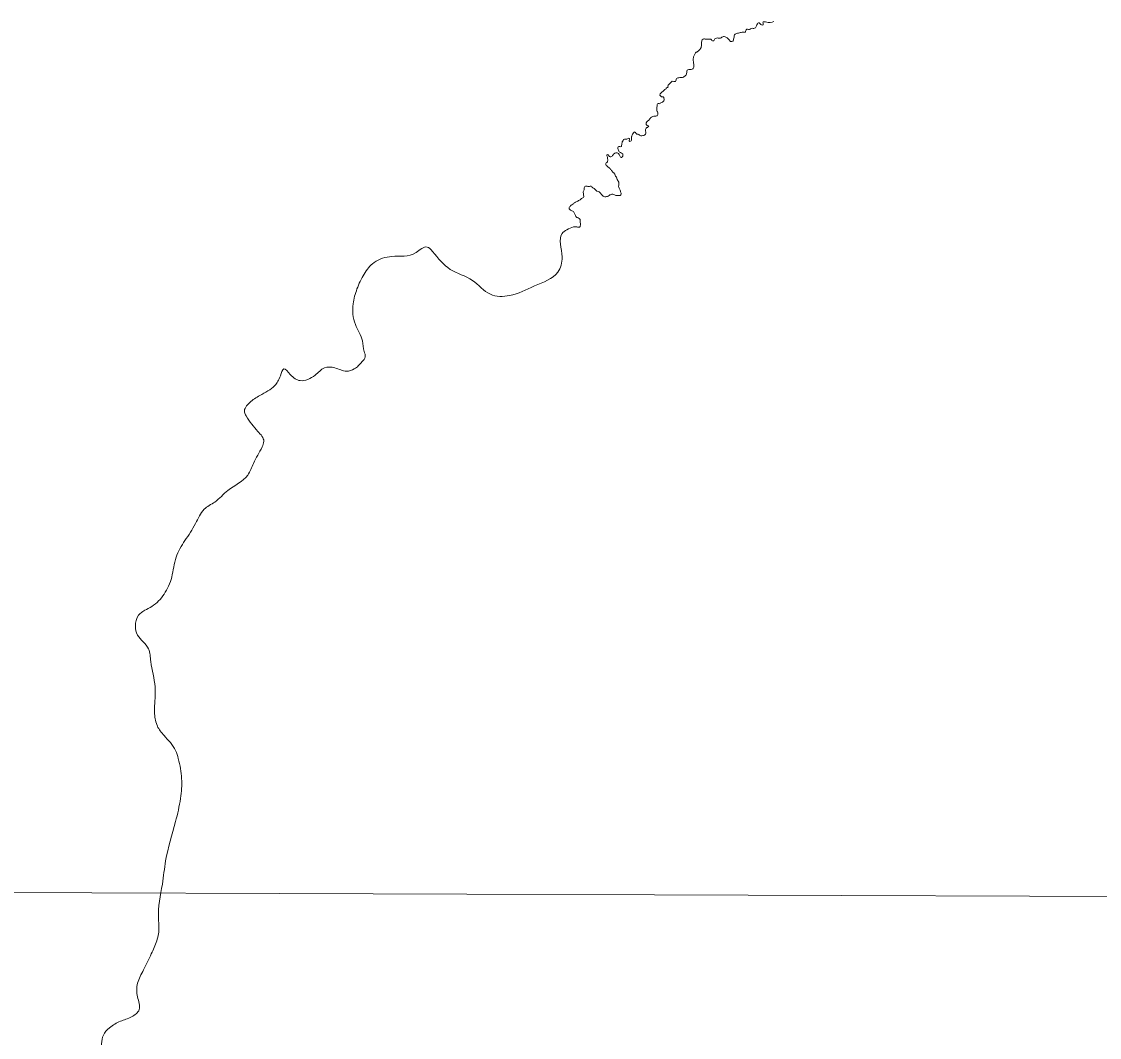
# Model space of a CAD drawing. Extents: x 553962 to 842807, y 8883888 to 9032388.
# Drawn here: x 605471 to 607039, y 8909688 to 8911164 of the extents above; entities that cross this region are included whole.
import ezdxf

# ---------------------------------------------------------------- set-up
doc = ezdxf.new("R2010")
doc.units = 0
doc.header["$LTSCALE"] = 160
doc.layers.add('6', color=7, linetype='Continuous', lineweight=13)

msp = doc.modelspace()

# ---------------------------------------------------------------- linework, layer by layer
at = {"layer": '6'}
msp.add_line((576954.3, 8910001), (623612.7, 8909833), dxfattribs=at)
for points in [[(606546.4, 8911159.8), (606543.8, 8911162.4), (606542.8, 8911162.4), (606541.9, 8911161.8), (606541.2, 8911160.9), (606540.7, 8911159.7), (606540.1, 8911158.3), (606539.5, 8911157.1), (606538.9, 8911156.1), (606538.3, 8911155.1), (606537.3, 8911154.6), (606536.2, 8911154.3), (606535.1, 8911154.3), (606533.9, 8911154.5), (606532.7, 8911154.2), (606531.5, 8911153.9), (606530.6, 8911153.4), (606529.6, 8911152.9), (606528.4, 8911153), (606526.9, 8911153.1), (606525.7, 8911153.1), (606524.9, 8911152.1), (606524.6, 8911151.1), (606524.2, 8911150), (606523.3, 8911148.5)], [(606565.2, 8911164.3), (606562.9, 8911163.6), (606560, 8911163.1), (606557, 8911163.1), (606553.2, 8911163.7), (606551.7, 8911163.8), (606550.6, 8911164.1), (606549.5, 8911164.1), (606549.3, 8911163), (606549.5, 8911161.9), (606549.8, 8911160.5), (606549.8, 8911159.5), (606548.8, 8911159), (606547.4, 8911159.4), (606546.4, 8911159.8)], [(606478.6, 8911137.2), (606477.8, 8911136.5), (606476.1, 8911136.5), (606475.1, 8911136.8), (606474.5, 8911137.8), (606473.7, 8911138.5), (606472.7, 8911138.6), (606471.6, 8911138.6), (606470.5, 8911138.6), (606469.2, 8911138.5), (606468, 8911138.5), (606466.6, 8911138.5), (606465.3, 8911138.7), (606464.4, 8911139.4), (606463.2, 8911139.2), (606462.2, 8911138.7), (606461.1, 8911137.9), (606460.5, 8911136.9), (606460.3, 8911135.8), (606460.2, 8911134.3), (606460.2, 8911133.3), (606460.2, 8911132.3), (606460.2, 8911130.9), (606460, 8911129.1), (606459.7, 8911127.6), (606459.3, 8911126.6), (606458.8, 8911125.3), (606458.3, 8911124.3), (606457.3, 8911123.3), (606456.2, 8911122.4), (606455, 8911121.5), (606454.1, 8911120.8), (606453, 8911120), (606452.1, 8911119.6), (606451.2, 8911118.8), (606450.6, 8911117.9), (606449.6, 8911116.1), (606449.4, 8911115.1), (606448.8, 8911114), (606448.5, 8911112.9), (606448.2, 8911111.8), (606448, 8911110.6), (606448, 8911109.3), (606448, 8911108.2), (606448.1, 8911107.1), (606448.3, 8911106.1), (606448.3, 8911105), (606448.6, 8911103.6), (606448.8, 8911102.4), (606448.9, 8911101.3), (606449, 8911100.2), (606448.8, 8911098.2), (606448.5, 8911097.1), (606448.1, 8911096.2), (606447.3, 8911095.5), (606446.3, 8911095), (606445, 8911094.6), (606443.6, 8911094.6), (606442.6, 8911094.8), (606441.5, 8911094.7), (606440.2, 8911094.2), (606439.2, 8911093.5), (606438.7, 8911092), (606438.8, 8911090.9), (606437.7, 8911086.4)], [(606508.9, 8911146), (606508.1, 8911144.9), (606507.6, 8911143.8), (606507.5, 8911142.6), (606507.3, 8911141.4), (606507, 8911140), (606506.6, 8911138.6), (606506.5, 8911137.4), (606506.1, 8911136.5), (606505.4, 8911135.7), (606504.3, 8911135.2), (606503.2, 8911135.2), (606502.1, 8911135.5), (606501.2, 8911136.2), (606500.5, 8911137.1), (606499.8, 8911138), (606499.2, 8911138.8), (606498.4, 8911139.7), (606497.5, 8911140.6), (606496.6, 8911141.2), (606495.4, 8911141.8), (606494.2, 8911142), (606493.2, 8911142.4), (606492, 8911142.4), (606490.8, 8911142.2), (606489.6, 8911141.5), (606488.7, 8911140.8), (606487.7, 8911140.3), (606486.6, 8911140.3), (606485.3, 8911140.4), (606484.1, 8911140.4), (606482.9, 8911140.6), (606481.9, 8911140.4), (606480.5, 8911139.9), (606479.6, 8911139.4), (606479.1, 8911138.4), (606478.6, 8911137.2)], [(606523.3, 8911148.5), (606522.7, 8911148.7), (606521.7, 8911148.7), (606520.5, 8911148.8), (606519.2, 8911148.8), (606517.7, 8911148.5), (606516.5, 8911148.2), (606515.2, 8911147.9), (606513.8, 8911147.5), (606512.5, 8911147.3), (606510.9, 8911147.1), (606509.9, 8911146.5), (606508.9, 8911146)], [(606437.7, 8911086.4), (606436.7, 8911085.7), (606435.7, 8911085.1), (606434.8, 8911084.3), (606433.9, 8911083.7), (606432.6, 8911083.1), (606431.2, 8911083), (606429.6, 8911082.8), (606428.4, 8911082.8), (606427, 8911082.7), (606425.5, 8911082.4), (606424.5, 8911082.1), (606423.5, 8911081.4), (606423.2, 8911080.4), (606423.1, 8911079.4), (606422.8, 8911078.2), (606422.1, 8911077.2), (606419.9, 8911077.3), (606417.2, 8911077.7), (606411.5, 8911071.7), (606411.2, 8911070.5), (606411.4, 8911069.6), (606410.7, 8911068.7), (606409.7, 8911068.2), (606408.6, 8911067.8), (606408.5, 8911066.7), (606406.7, 8911065.4)], [(606406.7, 8911065.4), (606400.1, 8911059.2), (606399.5, 8911057.2), (606401.8, 8911055), (606403.3, 8911054.8), (606404.4, 8911054.7), (606405.1, 8911053.8), (606405.4, 8911052.8), (606405.7, 8911051.6), (606405.6, 8911050.5), (606405.4, 8911049.3), (606404.8, 8911048.4), (606404, 8911047.8), (606403.2, 8911047.2), (606402, 8911046.9), (606400.9, 8911046.2), (606400.1, 8911045.6), (606399.2, 8911044.9), (606398.2, 8911045.1), (606397.2, 8911045.3), (606396.2, 8911044.6), (606395.7, 8911043.7), (606395.6, 8911042.5), (606395.5, 8911041.2), (606395.2, 8911039.7), (606395, 8911038.4), (606395, 8911036.9), (606394.9, 8911035.7), (606394.9, 8911034.7), (606395.6, 8911033.7), (606396.1, 8911032.9), (606396.5, 8911031.8), (606396.5, 8911030.7), (606396.5, 8911029.3), (606396.2, 8911028.2), (606395.5, 8911027.3), (606394.5, 8911027.1), (606393.4, 8911026.9), (606391.9, 8911026.7), (606390.8, 8911026.6), (606389.3, 8911026.3), (606388.2, 8911026), (606387.2, 8911025.3), (606386, 8911024.6), (606385.3, 8911023.6), (606384.6, 8911022.6), (606384, 8911021.7), (606383.1, 8911020.5), (606382.2, 8911019.8), (606381.2, 8911019.2), (606380.4, 8911018.4), (606379.8, 8911017.3), (606379.6, 8911015.9), (606379.7, 8911014.8), (606380.4, 8911013.5), (606381.4, 8911012.9), (606382.6, 8911012.8), (606383.2, 8911011.9), (606382.6, 8911011.1), (606381.8, 8911010.5), (606380.7, 8911010.1), (606379.8, 8911009.4), (606379, 8911008.5), (606378.7, 8911007.3), (606378.6, 8911006.1)], [(606351.6, 8910993.3), (606350.5, 8910993.2), (606349.3, 8910993.2), (606348.1, 8910993.2), (606346.5, 8910992.8)], [(606362.9, 8911004), (606362.1, 8911003.6), (606361.2, 8911002.6), (606360, 8911001.3), (606359.6, 8911000.4), (606359.2, 8910999.4), (606358.7, 8910998.4), (606358.5, 8910997.2), (606358.3, 8910997.1), (606358.2, 8910994.1), (606358.2, 8910993.1), (606358.2, 8910992.1), (606357.6, 8910990.9), (606356.7, 8910990.4), (606355.6, 8910990.1), (606355, 8910991), (606354.8, 8910992), (606355.1, 8910993.1), (606355.2, 8910994.1), (606354.4, 8910994.9), (606353.3, 8910994.4), (606352.4, 8910993.8), (606351.6, 8910993.3)], [(606378.6, 8911006.1), (606378.8, 8911005.1), (606378.9, 8911004), (606378.9, 8911002.7), (606378.9, 8911001.7), (606378.6, 8911000.7), (606377.8, 8910999.9), (606376.9, 8910999.2), (606375.8, 8910998.8), (606374.6, 8910998.6), (606373.3, 8910998.2), (606371.7, 8910998.3), (606370.7, 8910998.6), (606369.8, 8910999.2), (606368.9, 8911000.1), (606367.9, 8911000.5), (606366.2, 8911000.7), (606365.2, 8911001.4), (606364.5, 8911002.1), (606363.9, 8911003), (606362.8, 8911004)], [(606344.2, 8910987.3), (606343.6, 8910982.9), (606342.5, 8910982.4), (606341.4, 8910982.5), (606341.1, 8910982.7), (606339.8, 8910982.6), (606338.8, 8910982.2), (606338.6, 8910981), (606338.6, 8910979.6)], [(606338.6, 8910979.6), (606339.9, 8910976.1), (606340.4, 8910975.1), (606341.2, 8910974.3), (606342.1, 8910973.8), (606343.8, 8910973.1), (606344.7, 8910972.6), (606345.6, 8910972), (606345.7, 8910970.9), (606345.7, 8910969.8), (606345.4, 8910968.8), (606344.9, 8910967.8)], [(606346.5, 8910992.8), (606346.4, 8910992.2), (606346, 8910991.2), (606345.3, 8910990.2), (606344.8, 8910989.3), (606344.8, 8910988.2), (606344.2, 8910987.3)], [(606344.9, 8910967.8), (606344.4, 8910966.9), (606343, 8910966.8), (606342, 8910967.2), (606341.6, 8910968.1), (606341.4, 8910969.1), (606340.8, 8910970.2), (606340.4, 8910971.3), (606339.4, 8910972.5), (606338.6, 8910973.1), (606337.6, 8910973.5), (606336.6, 8910973.6), (606335.3, 8910973.4), (606334.2, 8910973.2), (606333.4, 8910972.5), (606332.3, 8910971.8), (606331.4, 8910970.7), (606330.7, 8910969.7), (606329.9, 8910968.8), (606329.2, 8910968), (606328.2, 8910967.7), (606327.2, 8910967.8), (606326.2, 8910968.2), (606325.5, 8910969.1), (606324.8, 8910970), (606324.2, 8910970.8), (606323.2, 8910971.3), (606322.2, 8910970.4), (606322.4, 8910969.3), (606322.7, 8910968.3), (606323.1, 8910967.3), (606323.2, 8910966.2), (606323.5, 8910964.8), (606323.6, 8910963.8), (606323.6, 8910962.5), (606323.5, 8910961.2), (606323.2, 8910960.2), (606322.3, 8910959.5), (606321.4, 8910958.8), (606320.9, 8910957.9), (606321, 8910956.3), (606321.5, 8910955.1), (606322.3, 8910954.4), (606323.3, 8910953.5), (606324.3, 8910952.7), (606325.3, 8910952.1), (606326.3, 8910951.4), (606327, 8910950.5), (606327.8, 8910949.5), (606328.5, 8910948.6), (606329.2, 8910947.6), (606330.1, 8910946.8), (606330.8, 8910945.8), (606331.7, 8910944.9), (606332.6, 8910944.2), (606333.6, 8910943.2), (606334.1, 8910942.3), (606334.5, 8910941.2), (606335.1, 8910939.8), (606335.8, 8910938.8), (606336.4, 8910937.9), (606336.7, 8910936.9), (606337, 8910935.9), (606337.3, 8910934.8), (606340, 8910930.9)], [(606340, 8910930.9), (606340, 8910929.5), (606339.8, 8910928.3), (606339.8, 8910927.2), (606339.5, 8910924.4), (606339.8, 8910923.4), (606340.4, 8910922.3), (606340.9, 8910921.3), (606341.2, 8910920), (606341.6, 8910919), (606342.1, 8910917.9), (606342.4, 8910916.9), (606342.8, 8910915.9), (606343, 8910914.7), (606343, 8910913.7), (606342.7, 8910912.5), (606341.6, 8910911.6), (606340.4, 8910911.3), (606339.3, 8910911.3), (606338.2, 8910911.6), (606336.7, 8910911.4), (606335.5, 8910911.3), (606334.4, 8910911.8), (606333.5, 8910912.3), (606332.4, 8910912.9), (606330.9, 8910913.5), (606329.8, 8910913.3), (606328.9, 8910913), (606327.7, 8910912.6), (606326.7, 8910912.3), (606325.8, 8910911.7), (606324.5, 8910910.6), (606323.4, 8910909.9), (606321.9, 8910909.8), (606320.7, 8910909.6), (606319.5, 8910909.5), (606318.1, 8910909.9), (606317.1, 8910910.4), (606316.1, 8910911.3), (606315.1, 8910912.3), (606314.1, 8910913.3), (606313.5, 8910914.2), (606312.7, 8910915.3), (606311.9, 8910916.2), (606311, 8910917), (606309.9, 8910917.3), (606307.7, 8910917.6)], [(606307.7, 8910917.6), (606306, 8910919.6), (606304.8, 8910920.7), (606304.1, 8910921.6), (606303.2, 8910922.2), (606302.2, 8910922.8), (606301, 8910923.4), (606300.2, 8910924.1), (606299.4, 8910925), (606298.1, 8910925), (606297.1, 8910924.8), (606296.1, 8910924.5), (606294.9, 8910924.5), (606293.9, 8910924.9), (606292.8, 8910925.1), (606291.4, 8910925.2), (606290.3, 8910924.8), (606289.5, 8910922.6), (606289.3, 8910921), (606289.2, 8910919.9), (606288.7, 8910918.8), (606288.2, 8910917.7), (606287.9, 8910916.7), (606288.1, 8910915.7), (606288.2, 8910914.5), (606288.5, 8910912.9), (606288.6, 8910911.8), (606288.7, 8910910.6), (606288.7, 8910909.6), (606288.2, 8910908.7), (606287.4, 8910908.1), (606286.5, 8910907.5), (606285.5, 8910907), (606284.6, 8910906.1), (606283.8, 8910905.4), (606282.6, 8910904.7), (606281.3, 8910904), (606280.3, 8910903.3), (606279, 8910902.7), (606278, 8910902.2), (606276.8, 8910901.8), (606275.5, 8910900.9), (606274.6, 8910900.2), (606273.8, 8910899.5), (606272.9, 8910898.8), (606271.5, 8910898), (606270.5, 8910897.3), (606269.6, 8910896.6), (606268.9, 8910895.6), (606268, 8910894.8), (606267.5, 8910893.9), (606267.5, 8910892.9), (606267.8, 8910891.9), (606268.6, 8910890.9), (606269.6, 8910890.3), (606270.6, 8910889.9), (606271.7, 8910889.3), (606272.8, 8910888.7), (606273.7, 8910888.1), (606274.4, 8910887.3), (606274.9, 8910886.4), (606275.2, 8910885.4), (606275.8, 8910884.5), (606276.1, 8910883.4), (606276.6, 8910882.3)], [(606276.6, 8910882.3), (606277.2, 8910881.1), (606278, 8910880.4), (606278.9, 8910879.7), (606279.9, 8910879.3), (606280.8, 8910878.8), (606281.9, 8910878.2), (606282.8, 8910877.7), (606283.5, 8910876.7), (606283.8, 8910875.7), (606283.8, 8910874.7), (606283.8, 8910873.7), (606283.8, 8910872.4), (606283.9, 8910870.9), (606283.9, 8910869.6), (606283.9, 8910868.5), (606283.8, 8910867.5), (606283.6, 8910866.3), (606282.8, 8910865.6), (606281.8, 8910865.5), (606280.7, 8910865.6), (606279.7, 8910865.6), (606278.7, 8910865.9), (606277.6, 8910865.9), (606273.8, 8910865.9)]]:
    msp.add_lwpolyline(points, dxfattribs=at)
for points in [[(606273.8, 8910865.9), (606257.2, 8910856.2), (606257.2, 8910822.1), (606251.2, 8910800.1), (606217.1, 8910780), (606181, 8910766), (606153, 8910768), (606126.9, 8910788), (606094.8, 8910804.1), (606068.8, 8910830.2), (606061, 8910836.6), (606044.9, 8910828.5), (606009.6, 8910822.9), (605984, 8910814.1), (605969.5, 8910797.3), (605959.1, 8910775.6), (605953.5, 8910753.9), (605956.7, 8910724.2), (605967.1, 8910700.2), (605969.5, 8910684.9), (605971.1, 8910676.9), (605966.3, 8910669.7), (605955.1, 8910659.3), (605943.9, 8910656.1), (605927, 8910660.9), (605911.8, 8910660.9), (605898.2, 8910650.4), (605876.5, 8910642.4), (605862.1, 8910651.2), (605852.5, 8910659.3), (605847.7, 8910649.6), (605839.6, 8910635.2), (605818, 8910620.8), (605802.8, 8910610.3), (605795.5, 8910596.7), (605797.9, 8910591.1), (605814.8, 8910568.6)], [(605814.8, 8910568.6), (605823.6, 8910554.2), (605821.2, 8910546.1), (605808.4, 8910522.1), (605800.3, 8910505.2), (605771.5, 8910482.8), (605752.2, 8910465.9), (605737, 8910455.5), (605724.2, 8910434.6), (605708.9, 8910409.8), (605696.1, 8910385.7), (605689.7, 8910356.8), (605678.5, 8910331.9), (605660.8, 8910314.3), (605641.6, 8910301.4), (605636.8, 8910285.4), (605640, 8910272.6), (605656, 8910252.5), (605659.2, 8910234.1), (605665.6, 8910197.2), (605668.8, 8910140.2), (605678.5, 8910126.6), (605695.3, 8910104.9), (605699.3, 8910092.9), (605704.1, 8910064), (605702.5, 8910035.1), (605695.3, 8910001.4), (605680.9, 8909944.4), (605676.1, 8909910.7), (605670.4, 8909860.4), (605671.2, 8909848.4), (605668, 8909828.3), (605660, 8909809.1), (605648.8, 8909785.8), (605640, 8909766.6), (605640, 8909746.5), (605642.4, 8909728.1), (605631.2, 8909717.6), (605615.1, 8909711.2), (605599.1, 8909701.6), (605590.3, 8909691.2), (605587.8, 8909678.3), (605583.8, 8909644.6), (605577.4, 8909620.6), (605571.8, 8909592.5), (605567, 8909557.2), (605559.8, 8909525.1), (605551.8, 8909509.8), (605545.3, 8909494.6), (605540.5, 8909473.8), (605538.9, 8909449.7), (605533.3, 8909438.4), (605520.5, 8909428), (605509.3, 8909420), (605497.2, 8909413.6)]]:
    msp.add_spline(points, degree=3, dxfattribs=at)

doc.saveas('drawing.dxf')
